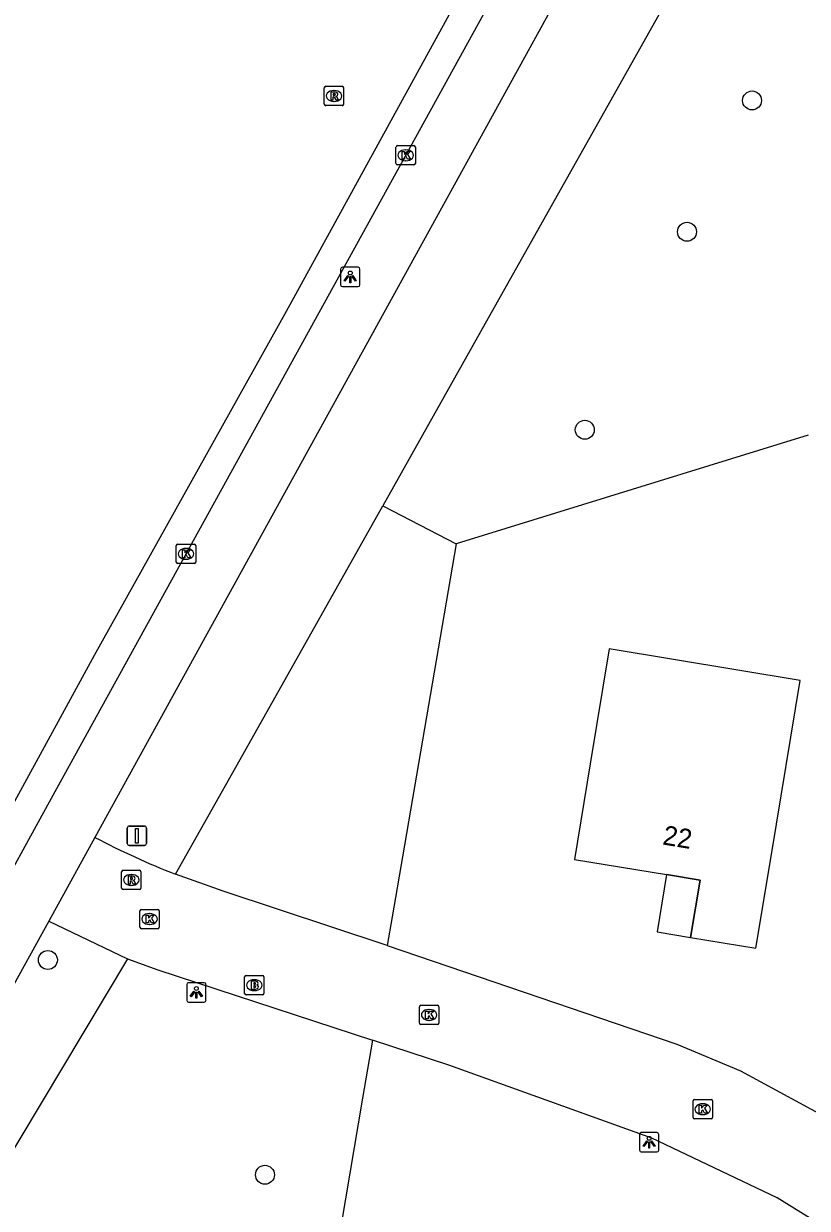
# Model space of a CAD drawing. Extents: x 163268 to 164360, y 381529 to 382285.
# Drawn here: x 163318 to 163358.5, y 381703.8 to 381764.9 of the extents above; entities that cross this region are included whole.
import ezdxf

# ---------------------------------------------------------------- set-up
doc = ezdxf.new("R2010")
doc.units = 0
for name, color, linetype in [('IMGEO_Boom', 7, 'Continuous'), ('IMGEO_Brandkraan', 7, 'Continuous'), ('IMGEO_Grasland_overig', 7, 'Continuous'), ('IMGEO_Kolk', 7, 'Continuous'), ('IMGEO_Lichtpunt', 7, 'Continuous'), ('IMGEO_Loofbos', 7, 'Continuous'), ('IMGEO_Pand', 7, 'Continuous'), ('IMGEO_Pand_nummerreeks', 7, 'Continuous'), ('IMGEO_Pand_overbouw', 7, 'Continuous'), ('IMGEO_Rijbaan_lokaal_gesloten', 7, 'Continuous'), ('IMGEO_Rijbaan_lokaal_open', 7, 'Continuous'), ('IMGEO_Rioolput', 7, 'Continuous'), ('IMGEO_Verkeersbordpaal', 7, 'Continuous'), ('IMGEO_Voetpad_open', 7, 'Continuous')]:
    doc.layers.add(name, color=color, linetype=linetype)

msp = doc.modelspace()

# ---------------------------------------------------------------- linework, layer by layer
at = {"layer": 'IMGEO_Boom'}
for centre in [(163355.639, 381760.97), (163352.281, 381754.193), (163347.002, 381743.971), (163319.273, 381716.605), (163330.483, 381705.52)]:
    msp.add_circle(centre, 0.489, dxfattribs=at)
at = {"layer": 'IMGEO_Brandkraan'}
for p, q in [((163329.43, 381714.88), (163329.43, 381715.732)), ((163329.505, 381715.806), (163330.357, 381715.806)), ((163329.918, 381715.586), (163329.943, 381715.586)), ((163330.431, 381715.732), (163330.431, 381714.88)), ((163329.941, 381715.026), (163329.916, 381715.026)), ((163330.357, 381714.806), (163329.505, 381714.806))]:
    msp.add_line(p, q, dxfattribs=at)
for points in [[(163329.43, 381714.88), (163329.43, 381715.732)], [(163329.505, 381715.806), (163330.357, 381715.806)], [(163330.431, 381715.732), (163330.431, 381714.88)], [(163329.778, 381715.506), (163329.778, 381715.106), (163329.991, 381715.106)], [(163330.009, 381715.506), (163329.778, 381715.506)], [(163329.957, 381715.425), (163329.903, 381715.425), (163329.903, 381715.349)], [(163329.903, 381715.349), (163329.956, 381715.349)], [(163329.965, 381715.273), (163329.903, 381715.273), (163329.903, 381715.192)], [(163329.903, 381715.192), (163329.965, 381715.192)], [(163330.357, 381714.806), (163329.505, 381714.806)]]:
    msp.add_lwpolyline(points, dxfattribs=at)
for centre, radius, start, end in [((163329.507, 381715.73), 0.0765, 91.55205, 178.44795), ((163329.507, 381715.73), 0.0765, 91.55205, 178.44795), ((163330.355, 381715.73), 0.0765, 1.55205, 88.44795), ((163330.355, 381715.73), 0.0765, 1.55205, 88.44795), ((163329.958, 381715.387), 0.0379, 267.82845, 90.93552), ((163329.966, 381715.232), 0.0404, 269.87594, 90.50774), ((163329.997, 381715.357), 0.251, 268.66757, 293.53466), ((163330.013, 381715.361), 0.145, 59.4692, 91.53667), ((163330.038, 381715.408), 0.0922, 285.51372, 58.15012), ((163330.043, 381715.216), 0.105, 301.31148, 78.98903), ((163329.507, 381714.882), 0.0765, 181.55205, 268.44795), ((163329.507, 381714.882), 0.0765, 181.55205, 268.44795), ((163330.355, 381714.882), 0.0765, 271.55205, 358.44795), ((163330.355, 381714.882), 0.0765, 271.55205, 358.44795)]:
    msp.add_arc(centre, radius, start, end, dxfattribs=at)
for centre, major_axis, ratio, start_param, end_param in [((163329.917, 381715.306), (-0.387, 0.002), 0.722429, 4.712389, 7.853982), ((163329.942, 381715.306), (-0.39, 0.002), 0.717154, 1.570796, 4.712389)]:
    msp.add_ellipse(centre, major_axis=major_axis, ratio=ratio, start_param=start_param, end_param=end_param, dxfattribs=at)
at = {"layer": 'IMGEO_Grasland_overig'}
for points in [[(163325.867, 381721.029), (163329.197, 381726.949), (163336.563, 381740.039)], [(163340.355, 381738.083), (163337.582, 381721.93), (163337.05, 381718.831), (163336.795, 381717.345)]]:
    msp.add_lwpolyline(points, dxfattribs=at)
at = {"layer": 'IMGEO_Kolk'}
for p, q in [((163337.251, 381757.714), (163337.251, 381758.566)), ((163337.326, 381758.64), (163338.178, 381758.64)), ((163337.739, 381758.42), (163337.764, 381758.42)), ((163338.252, 381758.566), (163338.252, 381757.714)), ((163337.762, 381757.86), (163337.737, 381757.86)), ((163338.178, 381757.64), (163337.326, 381757.64)), ((163325.905, 381737.143), (163325.905, 381737.995)), ((163325.98, 381738.069), (163326.832, 381738.069)), ((163326.393, 381737.849), (163326.418, 381737.849)), ((163326.906, 381737.995), (163326.906, 381737.143)), ((163326.832, 381737.069), (163325.98, 381737.069)), ((163326.416, 381737.289), (163326.391, 381737.289)), ((163324.099, 381719.218), (163324.951, 381719.218)), ((163324.024, 381718.292), (163324.024, 381719.144)), ((163324.512, 381718.998), (163324.537, 381718.998)), ((163325.025, 381719.144), (163325.025, 381718.292)), ((163324.951, 381718.218), (163324.099, 381718.218)), ((163324.535, 381718.438), (163324.51, 381718.438)), ((163338.462, 381713.342), (163338.462, 381714.194)), ((163338.537, 381714.268), (163339.389, 381714.268)), ((163338.95, 381714.048), (163338.975, 381714.048)), ((163339.463, 381714.194), (163339.463, 381713.342)), ((163339.389, 381713.268), (163338.537, 381713.268)), ((163338.973, 381713.488), (163338.948, 381713.488)), ((163352.593, 381708.48), (163352.593, 381709.332)), ((163352.668, 381709.406), (163353.52, 381709.406)), ((163353.081, 381709.186), (163353.106, 381709.186)), ((163353.594, 381709.332), (163353.594, 381708.48)), ((163353.52, 381708.406), (163352.668, 381708.406)), ((163353.104, 381708.626), (163353.079, 381708.626))]:
    msp.add_line(p, q, dxfattribs=at)
for points in [[(163337.251, 381757.714), (163337.251, 381758.566)], [(163337.326, 381758.64), (163338.178, 381758.64)], [(163337.572, 381758.34), (163337.695, 381758.34), (163337.695, 381758.189), (163337.825, 381758.34), (163337.989, 381758.34), (163337.843, 381758.189), (163337.996, 381757.94), (163337.844, 381757.94), (163337.759, 381758.104), (163337.695, 381758.037), (163337.695, 381757.94), (163337.572, 381757.94), (163337.572, 381758.34)], [(163338.252, 381758.566), (163338.252, 381757.714)], [(163338.178, 381757.64), (163337.326, 381757.64)], [(163325.905, 381737.143), (163325.905, 381737.995)], [(163325.98, 381738.069), (163326.832, 381738.069)], [(163326.226, 381737.769), (163326.349, 381737.769), (163326.349, 381737.618), (163326.479, 381737.769), (163326.643, 381737.769), (163326.497, 381737.618), (163326.65, 381737.369), (163326.498, 381737.369), (163326.413, 381737.533), (163326.349, 381737.466), (163326.349, 381737.369), (163326.226, 381737.369), (163326.226, 381737.769)], [(163326.906, 381737.995), (163326.906, 381737.143)], [(163326.832, 381737.069), (163325.98, 381737.069)], [(163324.099, 381719.218), (163324.951, 381719.218)], [(163324.024, 381718.292), (163324.024, 381719.144)], [(163324.345, 381718.918), (163324.468, 381718.918), (163324.468, 381718.767), (163324.598, 381718.918), (163324.762, 381718.918), (163324.616, 381718.767), (163324.769, 381718.518), (163324.617, 381718.518), (163324.532, 381718.682), (163324.468, 381718.615), (163324.468, 381718.518), (163324.345, 381718.518), (163324.345, 381718.918)], [(163325.025, 381719.144), (163325.025, 381718.292)], [(163324.951, 381718.218), (163324.099, 381718.218)], [(163338.462, 381713.342), (163338.462, 381714.194)], [(163338.537, 381714.268), (163339.389, 381714.268)], [(163338.783, 381713.968), (163338.906, 381713.968), (163338.906, 381713.817), (163339.036, 381713.968), (163339.2, 381713.968), (163339.054, 381713.817), (163339.207, 381713.568), (163339.055, 381713.568), (163338.97, 381713.732), (163338.906, 381713.665), (163338.906, 381713.568), (163338.783, 381713.568), (163338.783, 381713.968)], [(163339.463, 381714.194), (163339.463, 381713.342)], [(163339.389, 381713.268), (163338.537, 381713.268)], [(163352.593, 381708.48), (163352.593, 381709.332)], [(163352.668, 381709.406), (163353.52, 381709.406)], [(163352.914, 381709.106), (163353.037, 381709.106), (163353.037, 381708.955), (163353.167, 381709.106), (163353.331, 381709.106), (163353.185, 381708.955), (163353.338, 381708.706), (163353.186, 381708.706), (163353.101, 381708.87), (163353.037, 381708.803), (163353.037, 381708.706), (163352.914, 381708.706), (163352.914, 381709.106)], [(163353.594, 381709.332), (163353.594, 381708.48)], [(163353.52, 381708.406), (163352.668, 381708.406)]]:
    msp.add_lwpolyline(points, dxfattribs=at)
for centre, start, end in [((163337.328, 381758.564), 91.55205, 178.44795), ((163337.328, 381758.564), 91.55205, 178.44795), ((163338.176, 381758.564), 1.55205, 88.44795), ((163338.176, 381758.564), 1.55205, 88.44795), ((163337.328, 381757.716), 181.55205, 268.44795), ((163337.328, 381757.716), 181.55205, 268.44795), ((163338.176, 381757.716), 271.55205, 358.44795), ((163338.176, 381757.716), 271.55205, 358.44795), ((163325.982, 381737.993), 91.55205, 178.44795), ((163325.982, 381737.993), 91.55205, 178.44795), ((163326.83, 381737.993), 1.55205, 88.44795), ((163326.83, 381737.993), 1.55205, 88.44795), ((163325.982, 381737.145), 181.55205, 268.44795), ((163325.982, 381737.145), 181.55205, 268.44795), ((163326.83, 381737.145), 271.55205, 358.44795), ((163326.83, 381737.145), 271.55205, 358.44795), ((163324.101, 381719.142), 91.55205, 178.44795), ((163324.101, 381719.142), 91.55205, 178.44795), ((163324.949, 381719.142), 1.55205, 88.44795), ((163324.949, 381719.142), 1.55205, 88.44795), ((163324.101, 381718.294), 181.55205, 268.44795), ((163324.101, 381718.294), 181.55205, 268.44795), ((163324.949, 381718.294), 271.55205, 358.44795), ((163324.949, 381718.294), 271.55205, 358.44795), ((163338.539, 381714.192), 91.55205, 178.44795), ((163338.539, 381714.192), 91.55205, 178.44795), ((163339.387, 381714.192), 1.55205, 88.44795), ((163339.387, 381714.192), 1.55205, 88.44795), ((163338.539, 381713.344), 181.55205, 268.44795), ((163338.539, 381713.344), 181.55205, 268.44795), ((163339.387, 381713.344), 271.55205, 358.44795), ((163339.387, 381713.344), 271.55205, 358.44795), ((163352.67, 381709.33), 91.55205, 178.44795), ((163352.67, 381709.33), 91.55205, 178.44795), ((163353.518, 381709.33), 1.55205, 88.44795), ((163353.518, 381709.33), 1.55205, 88.44795), ((163352.67, 381708.482), 181.55205, 268.44795), ((163352.67, 381708.482), 181.55205, 268.44795), ((163353.518, 381708.482), 271.55205, 358.44795), ((163353.518, 381708.482), 271.55205, 358.44795)]:
    msp.add_arc(centre, 0.0765, start, end, dxfattribs=at)
for centre, major_axis, ratio, start_param, end_param in [((163337.738, 381758.14), (-0.387, 0.002), 0.722429, 4.712389, 7.853982), ((163337.763, 381758.14), (-0.39, 0.002), 0.717154, 1.570796, 4.712389), ((163326.392, 381737.569), (-0.387, 0.002), 0.722429, 4.712389, 7.853982), ((163326.417, 381737.569), (-0.39, 0.002), 0.717154, 1.570796, 4.712389), ((163324.511, 381718.718), (-0.387, 0.002), 0.722429, 4.712389, 7.853982), ((163324.536, 381718.718), (-0.39, 0.002), 0.717154, 1.570796, 4.712389), ((163338.949, 381713.768), (-0.387, 0.002), 0.722429, 4.712389, 7.853982), ((163338.974, 381713.768), (-0.39, 0.002), 0.717154, 1.570796, 4.712389), ((163353.08, 381708.906), (-0.387, 0.002), 0.722429, 4.712389, 7.853982), ((163353.105, 381708.906), (-0.39, 0.002), 0.717154, 1.570796, 4.712389)]:
    msp.add_ellipse(centre, major_axis=major_axis, ratio=ratio, start_param=start_param, end_param=end_param, dxfattribs=at)
at = {"layer": 'IMGEO_Lichtpunt'}
for p, q in [((163334.391, 381752.266), (163334.391, 381751.459)), ((163334.391, 381752.266), (163334.391, 381751.459)), ((163335.293, 381752.361), (163334.485, 381752.361)), ((163335.293, 381752.361), (163334.485, 381752.361)), ((163335.387, 381751.459), (163335.387, 381752.266)), ((163335.387, 381751.459), (163335.387, 381752.266)), ((163334.485, 381751.365), (163335.293, 381751.365)), ((163334.485, 381751.365), (163335.293, 381751.365)), ((163326.442, 381715.333), (163326.442, 381714.526)), ((163326.442, 381715.333), (163326.442, 381714.526)), ((163327.344, 381715.428), (163326.536, 381715.428)), ((163327.344, 381715.428), (163326.536, 381715.428)), ((163327.438, 381714.526), (163327.438, 381715.333)), ((163327.438, 381714.526), (163327.438, 381715.333)), ((163326.536, 381714.432), (163327.344, 381714.432)), ((163326.536, 381714.432), (163327.344, 381714.432)), ((163349.826, 381707.601), (163349.826, 381706.794)), ((163349.826, 381707.601), (163349.826, 381706.794)), ((163350.728, 381707.696), (163349.92, 381707.696)), ((163350.728, 381707.696), (163349.92, 381707.696)), ((163350.822, 381706.794), (163350.822, 381707.601)), ((163350.822, 381706.794), (163350.822, 381707.601)), ((163349.92, 381706.7), (163350.728, 381706.7)), ((163349.92, 381706.7), (163350.728, 381706.7))]:
    msp.add_line(p, q, dxfattribs=at)
for points in [[(163334.765, 381751.93), (163334.804, 381751.902), (163334.616, 381751.64), (163334.578, 381751.667), (163334.765, 381751.93)], [(163334.867, 381751.882), (163334.914, 381751.882), (163334.914, 381751.56), (163334.867, 381751.56), (163334.867, 381751.882)], [(163334.977, 381751.902), (163335.015, 381751.929), (163335.202, 381751.667), (163335.163, 381751.639), (163334.977, 381751.902)], [(163326.816, 381714.997), (163326.855, 381714.969), (163326.667, 381714.707), (163326.629, 381714.734), (163326.816, 381714.997)], [(163326.918, 381714.949), (163326.965, 381714.949), (163326.965, 381714.627), (163326.918, 381714.627), (163326.918, 381714.949)], [(163327.028, 381714.969), (163327.066, 381714.996), (163327.253, 381714.734), (163327.214, 381714.706), (163327.028, 381714.969)], [(163350.2, 381707.265), (163350.239, 381707.237), (163350.051, 381706.975), (163350.013, 381707.002), (163350.2, 381707.265)], [(163350.302, 381707.217), (163350.349, 381707.217), (163350.349, 381706.895), (163350.302, 381706.895), (163350.302, 381707.217)], [(163350.412, 381707.237), (163350.45, 381707.264), (163350.637, 381707.002), (163350.598, 381706.974), (163350.412, 381707.237)]]:
    msp.add_lwpolyline(points, dxfattribs=at)
for centre in [(163334.89, 381752.064), (163326.941, 381715.131), (163350.325, 381707.399)]:
    msp.add_circle(centre, 0.0994, dxfattribs=at)
for centre, start, end in [((163334.485, 381752.266), 90, 180), ((163334.485, 381752.266), 90, 180), ((163335.293, 381752.266), 0, 90), ((163335.293, 381752.266), 0, 90), ((163334.485, 381751.459), 180, 270), ((163334.485, 381751.459), 180, 270), ((163335.293, 381751.459), 270, 0), ((163335.293, 381751.459), 270, 360), ((163326.536, 381715.333), 90, 180), ((163326.536, 381715.333), 90, 180), ((163327.344, 381715.333), 0, 90), ((163327.344, 381715.333), 0, 90), ((163326.536, 381714.526), 180, 270), ((163326.536, 381714.526), 180, 270), ((163327.344, 381714.526), 270, 0), ((163327.344, 381714.526), 270, 360), ((163349.92, 381707.601), 90, 180), ((163349.92, 381707.601), 90, 180), ((163350.728, 381707.601), 0, 90), ((163350.728, 381707.601), 0, 90), ((163349.92, 381706.794), 180, 270), ((163349.92, 381706.794), 180, 270), ((163350.728, 381706.794), 270, 0), ((163350.728, 381706.794), 270, 360)]:
    msp.add_arc(centre, 0.0946, start, end, dxfattribs=at)
at = {"layer": 'IMGEO_Loofbos'}
for points in [[(163383.38, 381823.245), (163360.112, 381781.892), (163342.168, 381750), (163336.563, 381740.039)], [(163358.538, 381743.692), (163340.355, 381738.083)], [(163336.563, 381740.039), (163340.355, 381738.083)], [(163323.391, 381716.664), (163309.934, 381694.231), (163303.67, 381683.795)], [(163336.032, 381712.46), (163335.527, 381709.472), (163330.491, 381679.719)]]:
    msp.add_lwpolyline(points, dxfattribs=at)
at = {"layer": 'IMGEO_Pand'}
msp.add_lwpolyline([(163358.12, 381731.033), (163348.256, 381732.659), (163347.28, 381726.732), (163346.467, 381721.798), (163351.227, 381721.013), (163352.953, 381720.728), (163352.466, 381717.771), (163355.844, 381717.214), (163356.657, 381722.148), (163358.12, 381731.033)], dxfattribs=at)
at = {"layer": 'IMGEO_Pand_overbouw'}
msp.add_lwpolyline([(163352.466, 381717.771), (163352.953, 381720.728), (163351.227, 381721.013), (163350.739, 381718.055)], close=True, dxfattribs=at)
at = {"layer": 'IMGEO_Rijbaan_lokaal_gesloten'}
for points in [[(163282.298, 381658.517), (163284.935, 381665.268), (163287.427, 381669.679), (163302.808, 381697.806), (163321.688, 381732.332), (163331.595, 381750.086), (163373.043, 381825.599)], [(163374.516, 381824.802), (163333.26, 381750), (163319.441, 381724.945), (163316.097, 381718.876), (163303.915, 381696.841), (163290.585, 381672.729)]]:
    msp.add_lwpolyline(points, dxfattribs=at)
at = {"layer": 'IMGEO_Rijbaan_lokaal_open'}
for points in [[(163321.697, 381722.935), (163319.318, 381718.603)], [(163336.795, 381717.345), (163328.318, 381720.152), (163325.867, 381721.029)], [(163319.318, 381718.603), (163323.391, 381716.664)], [(163336.795, 381717.345), (163351.762, 381712.267), (163355.051, 381710.889), (163362.159, 381707.029), (163367.988, 381703.121), (163372.635, 381699.671), (163382.632, 381691.621), (163388.244, 381687.318), (163394.839, 381682.863), (163400.907, 381679.343), (163408.849, 381675.346), (163417.211, 381671.729), (163424.267, 381669.269)], [(163323.391, 381716.664), (163324.956, 381716.091), (163336.032, 381712.46)], [(163417.487, 381666.326), (163408.435, 381669.883), (163403.317, 381672.32), (163396.047, 381676.226), (163390.269, 381679.724), (163382.665, 381685.191), (163365.756, 381698.629), (163363.185, 381700.457), (163356.936, 381704.332), (163350.46, 381707.4), (163339.976, 381711.167), (163336.032, 381712.46)]]:
    msp.add_lwpolyline(points, dxfattribs=at)
msp.add_arc((163341.462, 381760.663), 42.592, 242.35067, 248.52148, dxfattribs=at)
at = {"layer": 'IMGEO_Rioolput'}
for p, q in [((163333.547, 381760.776), (163333.547, 381761.628)), ((163333.622, 381761.702), (163334.474, 381761.702)), ((163334.035, 381761.482), (163334.06, 381761.482)), ((163334.548, 381761.628), (163334.548, 381760.776)), ((163334.058, 381760.922), (163334.033, 381760.922)), ((163334.474, 381760.702), (163333.622, 381760.702)), ((163323.077, 381720.309), (163323.077, 381721.161)), ((163323.152, 381721.235), (163324.004, 381721.235)), ((163324.078, 381721.161), (163324.078, 381720.309)), ((163323.588, 381720.455), (163323.563, 381720.455)), ((163323.565, 381721.015), (163323.59, 381721.015)), ((163324.004, 381720.235), (163323.152, 381720.235))]:
    msp.add_line(p, q, dxfattribs=at)
for points in [[(163333.547, 381760.776), (163333.547, 381761.628)], [(163333.622, 381761.702), (163334.474, 381761.702)], [(163334.136, 381761.4), (163333.884, 381761.402), (163333.884, 381761.002)], [(163334.548, 381761.628), (163334.548, 381760.776)], [(163333.884, 381761.002), (163334.008, 381761.002), (163334.008, 381761.164), (163334.019, 381761.164)], [(163334.062, 381761.321), (163334.008, 381761.321), (163334.008, 381761.24)], [(163334.008, 381761.24), (163334.06, 381761.24)], [(163334.066, 381761.135), (163334.137, 381761.002), (163334.277, 381761.002), (163334.212, 381761.128)], [(163334.474, 381760.702), (163333.622, 381760.702)], [(163323.077, 381720.309), (163323.077, 381721.161)], [(163323.152, 381721.235), (163324.004, 381721.235)], [(163324.078, 381721.161), (163324.078, 381720.309)], [(163323.666, 381720.933), (163323.414, 381720.935), (163323.414, 381720.535)], [(163323.414, 381720.535), (163323.538, 381720.535), (163323.538, 381720.697), (163323.549, 381720.697)], [(163323.592, 381720.854), (163323.538, 381720.854), (163323.538, 381720.773)], [(163323.538, 381720.773), (163323.59, 381720.773)], [(163323.596, 381720.668), (163323.667, 381720.535), (163323.807, 381720.535), (163323.742, 381720.661)], [(163324.004, 381720.235), (163323.152, 381720.235)]]:
    msp.add_lwpolyline(points, dxfattribs=at)
for centre, radius, start, end in [((163333.624, 381761.626), 0.0765, 91.55205, 178.44795), ((163333.624, 381761.626), 0.0765, 91.55205, 178.44795), ((163334.135, 381761.29), 0.109, 350.36119, 89.41601), ((163334.472, 381761.626), 0.0765, 1.55205, 88.44795), ((163334.472, 381761.626), 0.0765, 1.55205, 88.44795), ((163333.624, 381760.778), 0.0765, 181.55205, 268.44795), ((163333.624, 381760.778), 0.0765, 181.55205, 268.44795), ((163334.018, 381761.111), 0.0533, 26.02933, 88.69889), ((163334.044, 381761.429), 0.19, 274.7715, 282.96867), ((163334.068, 381761.225), 0.0964, 77.00612, 93.18647), ((163334.082, 381761.282), 0.0378, 276.66336, 79.67722), ((163334.133, 381761.29), 0.112, 277.58423, 350.98172), ((163334.117, 381761.075), 0.108, 29.51342, 73.79051), ((163334.472, 381760.778), 0.0765, 271.55205, 358.44795), ((163334.472, 381760.778), 0.0765, 271.55205, 358.44795), ((163323.154, 381721.159), 0.0765, 91.55205, 178.44795), ((163323.154, 381721.159), 0.0765, 91.55205, 178.44795), ((163324.002, 381721.159), 0.0765, 1.55205, 88.44795), ((163324.002, 381721.159), 0.0765, 1.55205, 88.44795), ((163323.548, 381720.644), 0.0533, 26.02933, 88.69889), ((163323.574, 381720.962), 0.19, 274.7715, 282.96867), ((163323.598, 381720.758), 0.0964, 77.00612, 93.18647), ((163323.612, 381720.815), 0.0378, 276.66336, 79.67722), ((163323.665, 381720.823), 0.109, 350.36119, 89.41601), ((163323.663, 381720.823), 0.112, 277.58423, 350.98172), ((163323.647, 381720.608), 0.108, 29.51342, 73.79051), ((163323.154, 381720.311), 0.0765, 181.55205, 268.44795), ((163323.154, 381720.311), 0.0765, 181.55205, 268.44795), ((163324.002, 381720.311), 0.0765, 271.55205, 358.44795), ((163324.002, 381720.311), 0.0765, 271.55205, 358.44795)]:
    msp.add_arc(centre, radius, start, end, dxfattribs=at)
for centre, major_axis, ratio, start_param, end_param in [((163334.034, 381761.202), (-0.387, 0.002), 0.722429, 4.712389, 7.853982), ((163334.059, 381761.202), (-0.39, 0.002), 0.717154, 1.570796, 4.712389), ((163323.564, 381720.735), (-0.387, 0.002), 0.722429, 4.712389, 7.853982), ((163323.589, 381720.735), (-0.39, 0.002), 0.717154, 1.570796, 4.712389)]:
    msp.add_ellipse(centre, major_axis=major_axis, ratio=ratio, start_param=start_param, end_param=end_param, dxfattribs=at)
at = {"layer": 'IMGEO_Verkeersbordpaal'}
for p, q in [((163323.473, 381723.517), (163324.263, 381723.517)), ((163324.263, 381723.517), (163323.473, 381723.517)), ((163323.373, 381722.617), (163323.373, 381723.417)), ((163323.373, 381723.417), (163323.373, 381722.617)), ((163324.363, 381723.417), (163324.363, 381722.617)), ((163324.363, 381722.617), (163324.363, 381723.417)), ((163324.263, 381722.517), (163323.473, 381722.517)), ((163323.473, 381722.517), (163324.263, 381722.517))]:
    msp.add_line(p, q, dxfattribs=at)
msp.add_lwpolyline([(163323.793, 381723.392), (163323.943, 381723.392), (163323.943, 381722.642), (163323.793, 381722.642), (163323.793, 381723.392)], dxfattribs=at)
for centre, start, end in [((163323.473, 381723.417), 90, 180), ((163323.473, 381723.417), 90, 180), ((163324.263, 381723.417), 0, 90), ((163324.263, 381723.417), 360, 90), ((163323.473, 381722.617), 180, 270), ((163323.473, 381722.617), 180, 270), ((163324.263, 381722.617), 270, 0), ((163324.263, 381722.617), 270, 0)]:
    msp.add_arc(centre, 0.1, start, end, dxfattribs=at)
at = {"layer": 'IMGEO_Voetpad_open'}
for points in [[(163378.549, 381826.079), (163336.615, 381750), (163321.697, 381722.935)], [(163319.318, 381718.603), (163306.193, 381694.858), (163300.911, 381685.302)]]:
    msp.add_lwpolyline(points, dxfattribs=at)

# ---------------------------------------------------------------- texts
at = {"layer": 'IMGEO_Pand_nummerreeks'}
msp.add_text('22', height=1, rotation=350.63214, dxfattribs=at).set_placement((163350.982, 381722.573))

doc.saveas('drawing.dxf')
